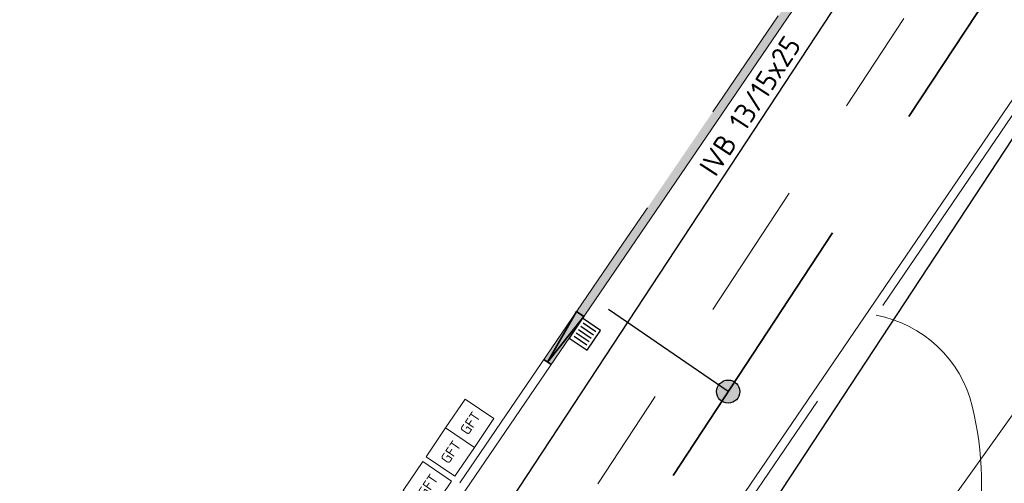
# Model space of a CAD drawing. Header units: metres. Extents: x 92403 to 95147, y 464428 to 465602.
# Tile 392 of 568: x 93204 to 93221, y 465029 to 465037. Entities that reach past the tile are written whole.
import ezdxf

# ---------------------------------------------------------------- set-up
doc = ezdxf.new("R2010")
doc.units = ezdxf.units.M
for name, pattern in [('RI-DRAINAGE', [19.2, 6, -1.8, 1.8, -1.8, 2.4, -1.8, 1.8, -1.8]), ('RI-HWA', [7.4, 5, -2.4]), ('RI-HWA_KOLKAANSLUITING', [4.3, 2.5, -1.8]), ('VH-TROTTOIRBAND', [15, 5, -2, 2, -2, 2, -2])]:
    doc.linetypes.add(name, pattern=pattern)
doc.layers.get('0').update_dxf_attribs({"linetype": 'CONTINUOUS'})
for name, color, linetype, lineweight in [('B-WE-RI-VOLSCHUIMEN-G', 130, 'RI-VOLSCHUIMEN', 18), ('N-RO-GR-BEPLANTING_CULTUUR_PLANTVAK HEESTERS', 78, 'CONTINUOUS', 9), ('N-RO-IE-MEUBILAIR_MEUBILAIR_MINICONTAINER-GFT', 7, 'CONTINUOUS', 0), ('N-WE-GW-ONTGRAVING-V', 2, 'CONTINUOUS', 30), ('N-WE-RI-HWA_HULPSTUK-S', 150, 'CONTINUOUS', 25), ('N-WE-RI-HWA_KOLK_STRAATKOLK-S', 150, 'CONTINUOUS', 25), ('N-WE-RI-HWA_KOLKAANSLUITING-G', 150, 'RI-HWA_KOLKAANSLUITING', 25), ('N-WE-VH-KANTOPSLUITING_ELEMENT_VERLOOPBAND-G', 252, 'CONTINUOUS', 35), ('N-WE-VH-KANTOPSLUITING_TROTTOIRBAND-G', 7, 'VH-TROTTOIRBAND', 35), ('N-WE-VH-KANTOPSLUITING_TROTTOIRBAND_130 150-T18', 10, 'CONTINUOUS', 18), ('N-WE-VH-KANTOPSLUITING_VOORKANTBAND-G', 50, 'CONTINUOUS', 35), ('N-WE-VH-VERHARDING_BETON_INRITBLOKKEN-A', 253, 'CONTINUOUS', 0), ('X-XX-AL-T18', 7, 'CONTINUOUS', 18)]:
    doc.layers.add(name, color=color, linetype=linetype, lineweight=lineweight)
doc.layers.add('N-OI-RI-DRAINAGE_DRAIN_PVC-G', color=7, linetype='RI-DRAINAGE', lineweight=18, true_color=0x00ff04)
doc.layers.add('N-OI-RI-HWA_TRANSPORTLEIDING-G', color=7, linetype='RI-HWA', lineweight=35, true_color=0x007bff)
doc.styles.add('NLCS-ISO-M100-T18', font='NLCS-ISO.ttf', dxfattribs={"height": 0.18})
doc.styles.add('NLCS-ISO-M200-T18', font='NLCS-ISO.ttf', dxfattribs={"height": 0.36})
doc.linetypes.add('RI-VOLSCHUIMEN', pattern='A,0,[50,NLCS.SHX,S=0.5,R=0,X=0,Y=0],4', length=4)

# ---------------------------------------------------------------- blocks, each defined once
blk = doc.blocks.new('minicontainers GFT')
at = {"flags": 128}
blk.add_lwpolyline([(-0.466, 0.378), (0, 0), (-0.378, -0.466), (-0.844, -0.087)], close=True, dxfattribs=at)
at = {"layer": 'X-XX-AL-T18', "insert": (-0.61, -0.143), "char_height": 0.18, "attachment_point": 1, "rotation": 50.8992, "style": 'NLCS-ISO-M100-T18'}
blk.add_mtext_dynamic_manual_height_columns('GFT', width=0.43041, gutter_width=0.9, heights=[0], dxfattribs=at)
blk = doc.blocks.new('STRAATKOLK 415X375')
at = {"layer": 'N-WE-RI-HWA_KOLK_STRAATKOLK-S', "flags": 128}
blk.add_lwpolyline([(-0.415, 0), (0, 0), (0, 0.375), (-0.415, 0.375)], close=True, dxfattribs=at)
for points in [[(-0.344, 0.055), (-0.344, 0.32)], [(-0.275, 0.055), (-0.275, 0.32)], [(-0.207, 0.055), (-0.207, 0.32)], [(-0.137, 0.055), (-0.137, 0.32)], [(-0.068, 0.055), (-0.068, 0.32)]]:
    blk.add_lwpolyline(points, dxfattribs=at)
blk = doc.blocks.new('SRI-HULP_INLAAT_KOLK-SO')
h = blk.add_hatch(color=256)
edge = h.paths.add_edge_path()
edge.add_arc((0, 0), 1, 0, 360)
blk.add_circle((0, 0), 1)

msp = doc.modelspace()

# ---------------------------------------------------------------- hatches: boundary and pattern name
at = {"layer": 'N-WE-VH-VERHARDING_BETON_INRITBLOKKEN-A', "transparency": 33554687}
h = msp.add_hatch(color=256, dxfattribs=at)
h.dxf.hatch_style = 1
h.paths.add_polyline_path([(93221.140914, 465043.786502), (93221.264861, 465043.70202), (93212.812125, 465031.310438), (93212.688179, 465031.39492)])

# ---------------------------------------------------------------- linework, layer by layer
at = {"layer": 'B-WE-RI-VOLSCHUIMEN-G'}
msp.add_lwpolyline([(93063.79391, 464858.067854), (93085.815291, 464873.892955), (93110.438716, 464895.149627), (93150.607152, 464937.709527), (93167.824566, 464958.685428), (93187.119711, 464983.35655), (93228.287939, 465040.980003), (93267.040461, 465098.248488)], dxfattribs=at)
at = {"layer": 'N-OI-RI-DRAINAGE_DRAIN_PVC-G', "flags": 128}
msp.add_lwpolyline([(93085.810838, 464868.712617), (93083.999667, 464867.318786), (93077.569115, 464875.204006), (93112.448972, 464904.002739), (93144.958362, 464937.716867), (93179.40523, 464980.983312), (93211.015025, 465025.284543), (93236.748188, 465064.451684), (93262.771855, 465104.36421), (93226.947519, 465135.184441), (93186.423425, 465165.431006), (93177.677718, 465156.184343), (93156.563325, 465121.91281), (93138.602154, 465091.157835)], dxfattribs=at)
at = {"layer": 'N-OI-RI-HWA_TRANSPORTLEIDING-G', "flags": 128}
msp.add_lwpolyline([(93210.853255, 465023.212896), (93236.590047, 465062.392352)], dxfattribs=at)
at = {"layer": 'N-RO-GR-BEPLANTING_CULTUUR_PLANTVAK HEESTERS', "lineweight": 9, "flags": 128}
msp.add_lwpolyline([(93218.412564, 465032.158637, -0.295336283), (93220.070475, 465030.594215, -5.661193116), (93220.070475, 465030.594215, -0.21616727), (93219.196275, 465025.960836, -0.150545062), (93214.334707, 465022.512995, -0.19377489), (93212.088001, 465022.816778, -2.594599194)], format="xyb", dxfattribs=at)
at = {"layer": 'N-WE-GW-ONTGRAVING-V', "flags": 128}
for points in [[(93111.700474, 464904.811225), (93144.1303, 464938.442841), (93178.526622, 464981.645798), (93210.107308, 465025.906232), (93235.8278, 465065.054087), (93260.636204, 465103.102765)], [(93264.957167, 465102.336888), (93238.094925, 465061.404756), (93238.010908, 465061.458995), (93212.274116, 465022.27954), (93185.247862, 464984.241135), (93185.492415, 464984.067371), (93180.654651, 464977.258756), (93180.201876, 464977.488036), (93150.95016, 464940.414972), (93115.492997, 464902.898585)]]:
    msp.add_lwpolyline(points, dxfattribs=at)
at = {"layer": 'N-WE-RI-HWA_KOLKAANSLUITING-G', "flags": 128}
msp.add_lwpolyline([(93215.864716, 465030.841909), (93213.730438, 465032.306547), (93213.511344, 465032.003382)], dxfattribs=at)
at = {"layer": 'N-WE-VH-KANTOPSLUITING_ELEMENT_VERLOOPBAND-G', "flags": 128}
for points in [[(93213.375337, 465032.136751), (93212.750152, 465031.352679), (93213.25139, 465032.221233)], [(93213.25139, 465032.221233), (93213.375337, 465032.136751)], [(93212.688179, 465031.39492), (93212.812125, 465031.310438)]]:
    msp.add_lwpolyline(points, dxfattribs=at)
at = {"layer": 'N-WE-VH-KANTOPSLUITING_TROTTOIRBAND-G', "lineweight": 15, "flags": 128}
for points in [[(93259.048055, 465099.586089, 0.000174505), (93257.231062, 465096.922532, 0.000321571), (93257.230954, 465096.922373, -0.414971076), (93256.814236, 465096.843489), (93255.781236, 465097.547493, 0.414232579), (93255.15594, 465097.429038, 0.001048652), (93244.274187, 465081.38758), (93238.648829, 465073.098048, 0.414213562), (93238.768501, 465072.473005), (93239.802827, 465071.771101, -0.414213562), (93239.882608, 465071.354406), (93239.377237, 465070.609691, -0.414213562), (93238.960542, 465070.529909), (93237.926216, 465071.231813, 0.414213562), (93237.301173, 465071.112141), (93234.210351, 465066.557505, 0.001962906), (93221.178651, 465047.388732), (93220.772849, 465046.79437, 0.414213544), (93220.890751, 465046.168991), (93221.923086, 465045.464162, -0.414213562), (93222.001687, 465045.047242), (93217.193868, 465038.005424), (93214.055669, 465033.401228)], [(93221.345601, 465036.460343), (93220.74688, 465035.58342), (93214.676645, 465026.677499, -0.002867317), (93201.435437, 465007.124773, -0.011676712), (93183.712092, 464982.864212), (93178.800801, 464976.460841, -0.002776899), (93173.643004, 464969.812399), (93173.543187, 464969.685091, 0.412634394), (93174.015415, 464965.693304), (93174.720813, 464965.134056, 0.413829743), (93178.722351, 464965.59384, 0.002745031), (93190.590993, 464980.888308, 0.009951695), (93203.658695, 464998.611427, -0.001297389), (93222.04314, 465025.54561, 0.001519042), (93226.568614, 465032.245835), (93226.869161, 465032.68978)], [(93214.055669, 465033.401228), (93211.112912, 465029.083774, -0.000579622), (93208.459908, 465025.127249, -0.414277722), (93208.043512, 465025.045677), (93207.006259, 465025.74327, 0.414152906), (93206.381772, 465025.621071, -0.002198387), (93196.251116, 465010.704333, -0.002497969), (93192.591053, 465005.496551, 0.409265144), (93192.696797, 465004.869924), (93193.71605, 465004.145231, -0.41441992), (93193.786587, 465003.726721, -0.001884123), (93190.978242, 464999.814063, -0.414419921), (93190.559164, 464999.746977), (93189.547151, 465000.480239, 0.415539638), (93188.918397, 465000.37972, -0.006698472), (93178.71314, 464986.698333), (93173.773752, 464980.258328, -0.001035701), (93171.199857, 464976.926584, 0.414089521), (93171.279523, 464976.29533), (93172.266122, 464975.529514, -0.414985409), (93172.318669, 464975.107954), (93169.230243, 464971.150708)]]:
    msp.add_lwpolyline(points, format="xyb", dxfattribs=at)
at = {"layer": 'N-WE-VH-KANTOPSLUITING_VOORKANTBAND-G', "linetype": 'Continuous', "lineweight": 15, "flags": 128}
for points in [[(93259.171939, 465099.501516, 0.000174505), (93257.355006, 465096.838045, -0.414895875), (93256.729684, 465096.719591), (93255.696761, 465097.423541, 0.414232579), (93255.279897, 465097.344572, 0.001048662), (93244.398402, 465081.303492), (93238.772948, 465073.013819, 0.414213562), (93238.852729, 465072.597124), (93239.887055, 465071.89522, -0.414213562), (93240.006727, 465071.270177), (93239.501356, 465070.525462, -0.414213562), (93238.876314, 465070.40579), (93237.841987, 465071.107694, 0.414213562), (93237.425292, 465071.027913), (93234.33427, 465066.472981, 0.001962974), (93221.302781, 465047.304518), (93220.896729, 465046.709791, 0.414213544), (93220.97533, 465046.292871), (93222.007665, 465045.588042, -0.414213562), (93222.125567, 465044.962663), (93217.317748, 465037.920845), (93214.179616, 465033.316746)], [(93265.097, 465088.643, 0.001407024), (93255.33, 465074.327), (93243.144, 465056.441, 0.000436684), (93232.092, 465040.137), (93226.693, 465032.162, -0.001519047), (93222.167, 465025.461, 0.00129746), (93203.782, 464998.526, -0.009952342), (93190.71, 464980.797), (93178.850137, 464965.513613, -0.415462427), (93174.627625, 464965.016514), (93173.922227, 464965.575762, -0.412634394), (93173.425144, 464969.777644), (93173.525, 464969.905, 0.002760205), (93178.651, 464976.512), (93183.593069, 464982.955501, 0.011676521), (93201.312, 465007.21, 0.002867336), (93214.552329, 465026.761439), (93220.623, 465035.668), (93226.268, 465043.936, -0.001965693), (93239.291, 465063.092), (93249.367, 465077.94, -0.001147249), (93261.259462, 465095.464025)], [(93214.179616, 465033.316746), (93211.237229, 465028.999835, -0.000579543), (93208.584396, 465025.043566, -0.414277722), (93207.959802, 465024.921208), (93206.922548, 465025.618801, 0.414152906), (93206.506224, 465025.537335, -0.002198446), (93196.374551, 465010.619105, -0.00249791), (93192.713719, 465005.410216, 0.408196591), (93192.784296, 465004.991762), (93193.80297, 465004.267481, -0.41441992), (93193.908775, 465003.639715, -0.001884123), (93191.099771, 464999.726138, -0.41441992), (93190.471154, 464999.62551), (93189.458999, 465000.358875, 0.415869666), (93189.039962, 465000.291846, -0.006698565), (93178.832163, 464986.607045), (93173.892709, 464980.166954, -0.001035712), (93171.318388, 464976.834658, 0.414089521), (93171.371499, 464976.413822), (93172.358098, 464975.648006, -0.35441204), (93172.524041, 464975.120121), (93169.348493, 464971.058421)]]:
    msp.add_lwpolyline(points, format="xyb", dxfattribs=at)

# ---------------------------------------------------------------- block references
at = {"layer": 'N-RO-IE-MEUBILAIR_MEUBILAIR_MINICONTAINER-GFT', "rotation": 5.025077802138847}
for p in [(93211.827548, 465030.377252), (93211.491375, 465029.880273), (93211.099186, 465029.300454)]:
    msp.add_blockref('minicontainers GFT', p, dxfattribs=at)
at = {"layer": 'N-WE-RI-HWA_HULPSTUK-S', "xscale": 0.1999999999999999, "yscale": 0.1999999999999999, "zscale": 0.1999999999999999, "rotation": 323.9768080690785}
msp.add_blockref('SRI-HULP_INLAAT_KOLK-SO', (93215.864716, 465030.841909), dxfattribs=at)
at = {"layer": 'N-WE-RI-HWA_KOLK_STRAATKOLK-S', "rotation": 55.87629719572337}
msp.add_blockref('STRAATKOLK 415X375', (93213.666561, 465031.898198), dxfattribs=at)

# ---------------------------------------------------------------- texts
at = {"layer": 'N-WE-VH-KANTOPSLUITING_TROTTOIRBAND_130 150-T18', "insert": (93215.346757, 465034.722539), "char_height": 0.36, "width": 4.66934953, "attachment_point": 1, "rotation": 56.8959197, "style": 'NLCS-ISO-M200-T18'}
msp.add_mtext('IVB 13/15x25', dxfattribs=at)

doc.saveas('drawing.dxf')
